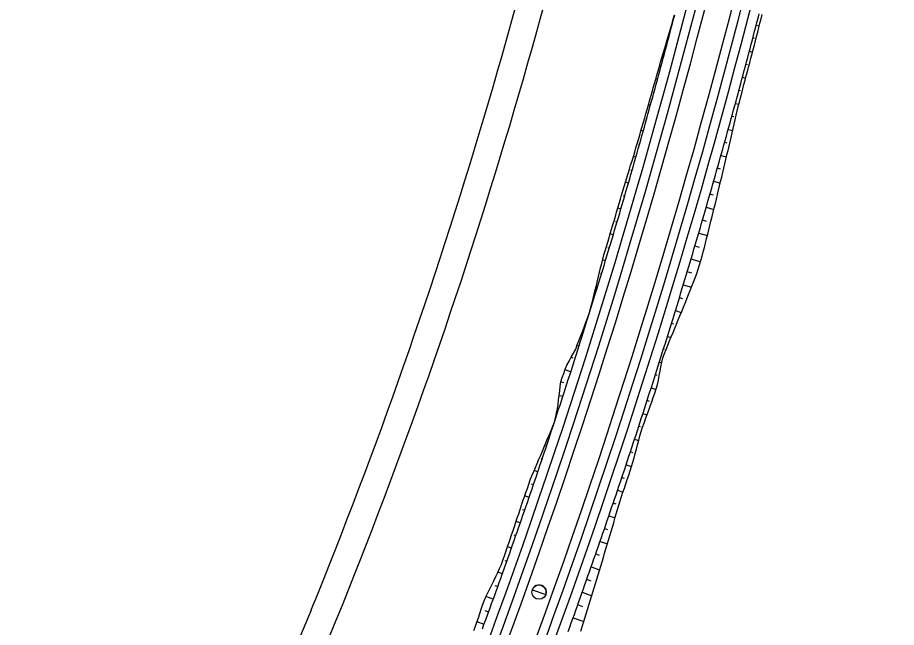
# Model space of a CAD drawing. Extents: x 6503541 to 6503743, y 5888004 to 5888145.
# Drawn here: x 6503701.128 to 6503703.474, y 5888112.29 to 5888113.918 of the extents above; entities that cross this region are included whole.
import ezdxf

# ---------------------------------------------------------------- set-up
doc = ezdxf.new("R2010")
doc.units = 0
doc.layers.add('12', color=7, linetype='Continuous')

msp = doc.modelspace()

# ---------------------------------------------------------------- linework, layer by layer
at = {"layer": '12'}
for p, q in [((6503703.0998, 5888113.8976), (6503703.1079, 5888113.8955)), ((6503702.8737, 5888113.8922), (6503702.8724, 5888113.8925)), ((6503702.8633, 5888113.8577), (6503702.8645, 5888113.8574)), ((6503703.0949, 5888113.8616), (6503703.0907, 5888113.8627)), ((6503703.0816, 5888113.8279), (6503703.0901, 5888113.8257)), ((6503702.8552, 5888113.8226), (6503702.8519, 5888113.8235)), ((6503702.8438, 5888113.7884), (6503702.8458, 5888113.7879)), ((6503703.0766, 5888113.792), (6503703.0723, 5888113.7931)), ((6503702.8364, 5888113.7531), (6503702.8321, 5888113.7543)), ((6503703.0631, 5888113.7583), (6503703.0715, 5888113.7561)), ((6503702.8246, 5888113.719), (6503702.827, 5888113.7184)), ((6503703.058, 5888113.7224), (6503703.0537, 5888113.7236)), ((6503702.8174, 5888113.6837), (6503702.8123, 5888113.6851)), ((6503703.0443, 5888113.6888), (6503703.0536, 5888113.6863)), ((6503702.8051, 5888113.6497), (6503702.8078, 5888113.649)), ((6503703.04, 5888113.6527), (6503703.0348, 5888113.6541)), ((6503702.7981, 5888113.6143), (6503702.7923, 5888113.6159)), ((6503703.0252, 5888113.6194), (6503703.037, 5888113.6161)), ((6503702.7853, 5888113.5805), (6503702.7883, 5888113.5797)), ((6503703.0222, 5888113.5829), (6503703.0156, 5888113.5847)), ((6503702.7785, 5888113.545), (6503702.772, 5888113.5469)), ((6503703.0059, 5888113.55), (6503703.0206, 5888113.5459)), ((6503702.7648, 5888113.5115), (6503702.7686, 5888113.5104)), ((6503703.0042, 5888113.5131), (6503702.9961, 5888113.5154)), ((6503702.7586, 5888113.4758), (6503702.7508, 5888113.4781)), ((6503702.9863, 5888113.4808), (6503703.0038, 5888113.4758)), ((6503702.7445, 5888113.4424), (6503702.7486, 5888113.4413)), ((6503702.9859, 5888113.4434), (6503702.9764, 5888113.4462)), ((6503702.7385, 5888113.4067), (6503702.7301, 5888113.4092)), ((6503702.9664, 5888113.4116), (6503702.9868, 5888113.4057)), ((6503702.7242, 5888113.3734), (6503702.7283, 5888113.3722)), ((6503702.9673, 5888113.3738), (6503702.9563, 5888113.377)), ((6503702.7181, 5888113.3377), (6503702.71, 5888113.3401)), ((6503702.9462, 5888113.3424), (6503702.9695, 5888113.3356)), ((6503702.7038, 5888113.3044), (6503702.7078, 5888113.3032)), ((6503702.9484, 5888113.3043), (6503702.9361, 5888113.3079)), ((6503702.6974, 5888113.2687), (6503702.6897, 5888113.271)), ((6503702.9258, 5888113.2734), (6503702.9511, 5888113.2659)), ((6503702.9277, 5888113.2353), (6503702.9155, 5888113.2389)), ((6503702.684, 5888113.2351), (6503702.6869, 5888113.2343)), ((6503702.6764, 5888113.1998), (6503702.6725, 5888113.201)), ((6503702.9051, 5888113.2044), (6503702.9272, 5888113.1978)), ((6503702.9041, 5888113.1671), (6503702.8946, 5888113.17)), ((6503702.6556, 5888113.1335), (6503702.6559, 5888113.1334)), ((6503702.8841, 5888113.1356), (6503702.8998, 5888113.1308)), ((6503702.6474, 5888113.1102), (6503702.6485, 5888113.1098)), ((6503702.8798, 5888113.0992), (6503702.8735, 5888113.1012)), ((6503702.6362, 5888113.076), (6503702.6346, 5888113.0766)), ((6503702.8629, 5888113.0668), (6503702.8722, 5888113.0639)), ((6503702.6218, 5888113.0429), (6503702.6268, 5888113.0408)), ((6503702.8554, 5888113.0314), (6503702.8521, 5888113.0324)), ((6503702.6107, 5888113.0083), (6503702.6058, 5888113.0108)), ((6503702.8413, 5888112.9981), (6503702.8474, 5888112.9961)), ((6503702.5897, 5888112.9786), (6503702.6049, 5888112.9722)), ((6503702.8355, 5888112.9621), (6503702.8305, 5888112.9638)), ((6503702.5863, 5888112.9427), (6503702.5778, 5888112.9447)), ((6503702.8195, 5888112.9295), (6503702.8326, 5888112.9253)), ((6503702.5738, 5888112.9089), (6503702.584, 5888112.9076)), ((6503702.8145, 5888112.8932), (6503702.8085, 5888112.8952)), ((6503702.5708, 5888112.8729), (6503702.569, 5888112.8732)), ((6503702.7974, 5888112.8609), (6503702.8084, 5888112.8574)), ((6503702.5609, 5888112.8382), (6503702.5612, 5888112.8381)), ((6503702.7913, 5888112.8251), (6503702.7863, 5888112.8267)), ((6503702.55, 5888112.8079), (6503702.5511, 5888112.8076)), ((6503702.7751, 5888112.7925), (6503702.7859, 5888112.7889)), ((6503702.5397, 5888112.7734), (6503702.535, 5888112.775)), ((6503702.7704, 5888112.7561), (6503702.7638, 5888112.7583)), ((6503702.5246, 5888112.7405), (6503702.5283, 5888112.7393)), ((6503702.7525, 5888112.7241), (6503702.767, 5888112.7193)), ((6503702.5168, 5888112.7052), (6503702.5069, 5888112.7085)), ((6503702.7483, 5888112.6875), (6503702.7411, 5888112.69)), ((6503702.4993, 5888112.6731), (6503702.5052, 5888112.6711)), ((6503702.7296, 5888112.6559), (6503702.7442, 5888112.6509)), ((6503702.4935, 5888112.6371), (6503702.4818, 5888112.6411)), ((6503702.476, 5888112.605), (6503702.4818, 5888112.603)), ((6503702.7257, 5888112.6192), (6503702.718, 5888112.6218)), ((6503702.7064, 5888112.5877), (6503702.7231, 5888112.582)), ((6503702.47, 5888112.569), (6503702.4588, 5888112.5729)), ((6503702.4527, 5888112.5369), (6503702.4581, 5888112.535)), ((6503702.7038, 5888112.5505), (6503702.6947, 5888112.5536)), ((6503702.683, 5888112.5196), (6503702.7025, 5888112.5128)), ((6503702.4462, 5888112.5011), (6503702.4357, 5888112.5047)), ((6503702.4291, 5888112.4689), (6503702.4342, 5888112.4671)), ((6503702.6817, 5888112.4819), (6503702.6712, 5888112.4856)), ((6503702.6593, 5888112.4516), (6503702.6818, 5888112.4437)), ((6503702.4221, 5888112.4332), (6503702.4101, 5888112.4375)), ((6503702.6594, 5888112.4134), (6503702.6473, 5888112.4177)), ((6503702.4022, 5888112.4021), (6503702.41, 5888112.3993)), ((6503702.3978, 5888112.3654), (6503702.3783, 5888112.3725)), ((6503702.6353, 5888112.3837), (6503702.661, 5888112.3746)), ((6503702.6368, 5888112.345), (6503702.6232, 5888112.3498)), ((6503701.7627, 5888111.9819), (6503701.9121, 5888112.3369)), ((6503702.3757, 5888112.3352), (6503702.3855, 5888112.3316)), ((6503701.829, 5888111.954), (6503701.9785, 5888112.309)), ((6503702.3732, 5888112.2978), (6503702.3544, 5888112.3046)), ((6503702.6111, 5888112.3159), (6503702.6398, 5888112.3056))]:
    msp.add_line(p, q, dxfattribs=at)
for points in [[(6503702.3689, 5888112.2862), (6503702.373, 5888112.2974), (6503702.3771, 5888112.3086), (6503702.3812, 5888112.3198), (6503702.3853, 5888112.331), (6503702.3894, 5888112.3422), (6503702.3934, 5888112.3534), (6503702.3975, 5888112.3646), (6503702.4016, 5888112.3759), (6503702.4056, 5888112.3871), (6503702.4096, 5888112.3983), (6503702.4137, 5888112.4095), (6503702.4177, 5888112.4208), (6503702.4217, 5888112.432), (6503702.4257, 5888112.4432), (6503702.4297, 5888112.4545), (6503702.4337, 5888112.4657), (6503702.4377, 5888112.4769), (6503702.4417, 5888112.4882), (6503702.4456, 5888112.4994), (6503702.4496, 5888112.5107), (6503702.4535, 5888112.5219), (6503702.4575, 5888112.5332), (6503702.4614, 5888112.5445), (6503702.4654, 5888112.5557), (6503702.4693, 5888112.567), (6503702.4732, 5888112.5782), (6503702.4771, 5888112.5895), (6503702.481, 5888112.6008), (6503702.4849, 5888112.6121), (6503702.4888, 5888112.6233), (6503702.4927, 5888112.6346), (6503702.4965, 5888112.6459), (6503702.5004, 5888112.6572), (6503702.5043, 5888112.6685), (6503702.5081, 5888112.6798), (6503702.512, 5888112.691), (6503702.5158, 5888112.7023), (6503702.5196, 5888112.7136), (6503702.5234, 5888112.7249), (6503702.5272, 5888112.7362), (6503702.531, 5888112.7475), (6503702.5348, 5888112.7589), (6503702.5386, 5888112.7702), (6503702.5424, 5888112.7815), (6503702.5462, 5888112.7928), (6503702.55, 5888112.8041), (6503702.5537, 5888112.8154), (6503702.5575, 5888112.8268), (6503702.5612, 5888112.8381), (6503702.5649, 5888112.8494), (6503702.5687, 5888112.8607), (6503702.5724, 5888112.8721), (6503702.5761, 5888112.8834), (6503702.5798, 5888112.8947), (6503702.5835, 5888112.9061), (6503702.5872, 5888112.9174), (6503702.5909, 5888112.9288), (6503702.5946, 5888112.9401), (6503702.5982, 5888112.9515), (6503702.6019, 5888112.9628), (6503702.6055, 5888112.9742), (6503702.6092, 5888112.9855), (6503702.6128, 5888112.9969), (6503702.6164, 5888113.0082), (6503702.6201, 5888113.0196), (6503702.6237, 5888113.031), (6503702.6273, 5888113.0423), (6503702.6309, 5888113.0537), (6503702.6345, 5888113.0651), (6503702.6381, 5888113.0765), (6503702.6416, 5888113.0878), (6503702.6452, 5888113.0992), (6503702.6488, 5888113.1106), (6503702.6523, 5888113.122), (6503702.6559, 5888113.1334), (6503702.6594, 5888113.1448), (6503702.6629, 5888113.1562), (6503702.6665, 5888113.1676), (6503702.67, 5888113.179), (6503702.6735, 5888113.1904), (6503702.677, 5888113.2018), (6503702.6805, 5888113.2132), (6503702.684, 5888113.2246), (6503702.6874, 5888113.236), (6503702.6909, 5888113.2474), (6503702.6944, 5888113.2588), (6503702.6978, 5888113.2702), (6503702.7013, 5888113.2816), (6503702.7047, 5888113.2931), (6503702.7082, 5888113.3045), (6503702.7116, 5888113.3159), (6503702.715, 5888113.3273), (6503702.7184, 5888113.3388), (6503702.7218, 5888113.3502), (6503702.7252, 5888113.3616), (6503702.7286, 5888113.3731), (6503702.732, 5888113.3845), (6503702.7353, 5888113.396), (6503702.7387, 5888113.4074), (6503702.7421, 5888113.4188), (6503702.7454, 5888113.4303), (6503702.7487, 5888113.4417), (6503702.7521, 5888113.4532), (6503702.7554, 5888113.4646), (6503702.7587, 5888113.4761), (6503702.762, 5888113.4876), (6503702.7653, 5888113.499), (6503702.7686, 5888113.5105), (6503702.7719, 5888113.522), (6503702.7752, 5888113.5334), (6503702.7785, 5888113.5449), (6503702.7817, 5888113.5564), (6503702.785, 5888113.5678), (6503702.7882, 5888113.5793), (6503702.7915, 5888113.5908), (6503702.7947, 5888113.6023), (6503702.7979, 5888113.6138), (6503702.8012, 5888113.6252), (6503702.8044, 5888113.6367), (6503702.8076, 5888113.6482), (6503702.8108, 5888113.6597), (6503702.814, 5888113.6712), (6503702.8171, 5888113.6827), (6503702.8203, 5888113.6942), (6503702.8235, 5888113.7057), (6503702.8266, 5888113.7172), (6503702.8298, 5888113.7287), (6503702.8329, 5888113.7402), (6503702.8361, 5888113.7517), (6503702.8392, 5888113.7632), (6503702.8423, 5888113.7747), (6503702.8454, 5888113.7863), (6503702.8485, 5888113.7978), (6503702.8516, 5888113.8093), (6503702.8547, 5888113.8208), (6503702.8578, 5888113.8323), (6503702.8609, 5888113.8439), (6503702.8639, 5888113.8554), (6503702.867, 5888113.8669), (6503702.87, 5888113.8784), (6503702.8731, 5888113.89), (6503702.8761, 5888113.9015), (6503702.8791, 5888113.9131), (6503702.8822, 5888113.9246)], [(6503702.5979, 5888112.2794), (6503702.602, 5888112.2907), (6503702.6061, 5888112.3021), (6503702.6102, 5888112.3134), (6503702.6143, 5888112.3248), (6503702.6183, 5888112.3362), (6503702.6224, 5888112.3475), (6503702.6265, 5888112.3589), (6503702.6305, 5888112.3703), (6503702.6346, 5888112.3816), (6503702.6386, 5888112.393), (6503702.6427, 5888112.4044), (6503702.6467, 5888112.4158), (6503702.6507, 5888112.4272), (6503702.6547, 5888112.4385), (6503702.6587, 5888112.4499), (6503702.6627, 5888112.4613), (6503702.6667, 5888112.4727), (6503702.6707, 5888112.4841), (6503702.6746, 5888112.4955), (6503702.6786, 5888112.5069), (6503702.6826, 5888112.5183), (6503702.6865, 5888112.5297), (6503702.6905, 5888112.5411), (6503702.6944, 5888112.5526), (6503702.6983, 5888112.564), (6503702.7022, 5888112.5754), (6503702.7061, 5888112.5868), (6503702.71, 5888112.5982), (6503702.7139, 5888112.6097), (6503702.7178, 5888112.6211), (6503702.7217, 5888112.6325), (6503702.7256, 5888112.644), (6503702.7294, 5888112.6554), (6503702.7333, 5888112.6668), (6503702.7372, 5888112.6783), (6503702.741, 5888112.6897), (6503702.7448, 5888112.7012), (6503702.7487, 5888112.7126), (6503702.7525, 5888112.7241), (6503702.7563, 5888112.7355), (6503702.7601, 5888112.747), (6503702.7639, 5888112.7584), (6503702.7677, 5888112.7699), (6503702.7715, 5888112.7814), (6503702.7752, 5888112.7928), (6503702.779, 5888112.8043), (6503702.7828, 5888112.8158), (6503702.7865, 5888112.8273), (6503702.7902, 5888112.8387), (6503702.794, 5888112.8502), (6503702.7977, 5888112.8617), (6503702.8014, 5888112.8732), (6503702.8051, 5888112.8847), (6503702.8088, 5888112.8962), (6503702.8125, 5888112.9077), (6503702.8162, 5888112.9191), (6503702.8199, 5888112.9306), (6503702.8236, 5888112.9421), (6503702.8273, 5888112.9536), (6503702.8309, 5888112.9652), (6503702.8346, 5888112.9767), (6503702.8382, 5888112.9882), (6503702.8418, 5888112.9997), (6503702.8455, 5888113.0112), (6503702.8491, 5888113.0227), (6503702.8527, 5888113.0342), (6503702.8563, 5888113.0458), (6503702.8599, 5888113.0573), (6503702.8635, 5888113.0688), (6503702.8671, 5888113.0803), (6503702.8706, 5888113.0919), (6503702.8742, 5888113.1034), (6503702.8778, 5888113.1149), (6503702.8813, 5888113.1265), (6503702.8849, 5888113.138), (6503702.8884, 5888113.1496), (6503702.8919, 5888113.1611), (6503702.8955, 5888113.1727), (6503702.899, 5888113.1842), (6503702.9025, 5888113.1958), (6503702.906, 5888113.2073), (6503702.9095, 5888113.2189), (6503702.9129, 5888113.2304), (6503702.9164, 5888113.242), (6503702.9199, 5888113.2536), (6503702.9233, 5888113.2651), (6503702.9268, 5888113.2767), (6503702.9302, 5888113.2883), (6503702.9337, 5888113.2998), (6503702.9371, 5888113.3114), (6503702.9405, 5888113.323), (6503702.9439, 5888113.3346), (6503702.9473, 5888113.3461), (6503702.9507, 5888113.3577), (6503702.9541, 5888113.3693), (6503702.9575, 5888113.3809), (6503702.9609, 5888113.3925), (6503702.9642, 5888113.4041), (6503702.9676, 5888113.4157), (6503702.9709, 5888113.4273), (6503702.9743, 5888113.4389), (6503702.9776, 5888113.4505), (6503702.981, 5888113.4621), (6503702.9843, 5888113.4737), (6503702.9876, 5888113.4853), (6503702.9909, 5888113.4969), (6503702.9942, 5888113.5085), (6503702.9975, 5888113.5202), (6503703.0008, 5888113.5318), (6503703.004, 5888113.5434), (6503703.0073, 5888113.555), (6503703.0106, 5888113.5666), (6503703.0138, 5888113.5783), (6503703.017, 5888113.5899), (6503703.0203, 5888113.6015), (6503703.0235, 5888113.6132), (6503703.0267, 5888113.6248), (6503703.0299, 5888113.6364), (6503703.0331, 5888113.6481), (6503703.0363, 5888113.6597), (6503703.0395, 5888113.6714), (6503703.0427, 5888113.683), (6503703.0459, 5888113.6947), (6503703.049, 5888113.7063), (6503703.0522, 5888113.718), (6503703.0553, 5888113.7296), (6503703.0585, 5888113.7413), (6503703.0616, 5888113.7529), (6503703.0647, 5888113.7646), (6503703.0679, 5888113.7762), (6503703.071, 5888113.7879), (6503703.0741, 5888113.7996), (6503703.0772, 5888113.8112), (6503703.0803, 5888113.8229), (6503703.0833, 5888113.8346), (6503703.0864, 5888113.8463), (6503703.0895, 5888113.8579), (6503703.0925, 5888113.8696), (6503703.0956, 5888113.8813), (6503703.0986, 5888113.893), (6503703.1016, 5888113.9047), (6503703.1047, 5888113.9164), (6503703.1077, 5888113.9281)], [(6503702.6319, 5888112.2799), (6503702.6355, 5888112.2915), (6503702.639, 5888112.303), (6503702.6426, 5888112.3146), (6503702.6462, 5888112.3262), (6503702.6497, 5888112.3378), (6503702.6533, 5888112.3493), (6503702.6568, 5888112.3609), (6503702.6603, 5888112.3725), (6503702.6638, 5888112.3841), (6503702.6673, 5888112.3956), (6503702.6708, 5888112.4072), (6503702.6743, 5888112.4188), (6503702.6778, 5888112.4304), (6503702.6813, 5888112.442), (6503702.6848, 5888112.4536), (6503702.6883, 5888112.4652), (6503702.6917, 5888112.4768), (6503702.6952, 5888112.4884), (6503702.6987, 5888112.4999), (6503702.7021, 5888112.5115), (6503702.7056, 5888112.5231), (6503702.709, 5888112.5347), (6503702.7125, 5888112.5463), (6503702.7159, 5888112.5579), (6503702.7194, 5888112.5695), (6503702.7228, 5888112.5811), (6503702.7262, 5888112.5927), (6503702.7297, 5888112.6043), (6503702.7331, 5888112.6159), (6503702.7364, 5888112.6275), (6503702.7402, 5888112.639), (6503702.7441, 5888112.6505), (6503702.7479, 5888112.6619), (6503702.7517, 5888112.6734), (6503702.7555, 5888112.6848), (6503702.7594, 5888112.6963), (6503702.7632, 5888112.7078), (6503702.767, 5888112.7192), (6503702.7708, 5888112.7307), (6503702.774, 5888112.7424), (6503702.777, 5888112.7541), (6503702.78, 5888112.7658), (6503702.783, 5888112.7776), (6503702.786, 5888112.7893), (6503702.789, 5888112.801), (6503702.7924, 5888112.8126), (6503702.7965, 5888112.824), (6503702.8006, 5888112.8354), (6503702.8046, 5888112.8468), (6503702.8087, 5888112.8581), (6503702.8128, 5888112.8695), (6503702.8168, 5888112.8809), (6503702.8209, 5888112.8923), (6503702.8249, 5888112.9037), (6503702.829, 5888112.9151), (6503702.833, 5888112.9265), (6503702.8363, 5888112.9381), (6503702.8386, 5888112.95), (6503702.8409, 5888112.962), (6503702.8432, 5888112.9739), (6503702.8455, 5888112.9859), (6503702.8477, 5888112.9978), (6503702.8509, 5888113.0095), (6503702.8552, 5888113.0208), (6503702.8594, 5888113.0321), (6503702.8638, 5888113.0434), (6503702.8684, 5888113.0546), (6503702.8731, 5888113.0658), (6503702.8777, 5888113.077), (6503702.8823, 5888113.0883), (6503702.8869, 5888113.0995), (6503702.8915, 5888113.1107), (6503702.8962, 5888113.1219), (6503702.9008, 5888113.1331), (6503702.9054, 5888113.1444), (6503702.91, 5888113.1556), (6503702.9146, 5888113.1668), (6503702.9192, 5888113.1781), (6503702.9237, 5888113.1893), (6503702.9283, 5888113.2006), (6503702.9325, 5888113.2119), (6503702.9368, 5888113.2233), (6503702.941, 5888113.2346), (6503702.945, 5888113.246), (6503702.9486, 5888113.2576), (6503702.9521, 5888113.2692), (6503702.9554, 5888113.2808), (6503702.9586, 5888113.2924), (6503702.9616, 5888113.3042), (6503702.9645, 5888113.3159), (6503702.9675, 5888113.3276), (6503702.9704, 5888113.3394), (6503702.9733, 5888113.3511), (6503702.9762, 5888113.3629), (6503702.9791, 5888113.3746), (6503702.982, 5888113.3863), (6503702.9849, 5888113.3981), (6503702.9878, 5888113.4098), (6503702.9907, 5888113.4216), (6503702.9936, 5888113.4333), (6503702.9964, 5888113.4451), (6503702.9993, 5888113.4569), (6503703.0021, 5888113.4686), (6503703.0049, 5888113.4804), (6503703.0078, 5888113.4921), (6503703.0106, 5888113.5039), (6503703.0134, 5888113.5157), (6503703.0162, 5888113.5274), (6503703.019, 5888113.5392), (6503703.0218, 5888113.551), (6503703.0245, 5888113.5627), (6503703.0273, 5888113.5745), (6503703.0301, 5888113.5863), (6503703.0328, 5888113.598), (6503703.0355, 5888113.6098), (6503703.0383, 5888113.6216), (6503703.041, 5888113.6334), (6503703.0437, 5888113.6452), (6503703.0464, 5888113.6569), (6503703.0491, 5888113.6687), (6503703.052, 5888113.6805), (6503703.0551, 5888113.6921), (6503703.0581, 5888113.7038), (6503703.061, 5888113.7156), (6503703.0638, 5888113.7273), (6503703.0669, 5888113.739), (6503703.0701, 5888113.7507), (6503703.0732, 5888113.7623), (6503703.0763, 5888113.774), (6503703.0795, 5888113.7857), (6503703.0826, 5888113.7973), (6503703.0857, 5888113.809), (6503703.0888, 5888113.8207), (6503703.0919, 5888113.8323), (6503703.0949, 5888113.844), (6503703.0979, 5888113.8557), (6503703.1009, 5888113.8674), (6503703.1038, 5888113.8792), (6503703.1068, 5888113.8909), (6503703.1097, 5888113.9026), (6503703.1126, 5888113.9143), (6503703.1156, 5888113.926)], [(6503702.6556, 5888113.1335), (6503702.6585, 5888113.145), (6503702.6615, 5888113.1566), (6503702.6644, 5888113.1682), (6503702.6673, 5888113.1798), (6503702.6701, 5888113.1914), (6503702.673, 5888113.203), (6503702.6759, 5888113.2146), (6503702.6788, 5888113.2262), (6503702.6816, 5888113.2378), (6503702.6844, 5888113.2494), (6503702.6873, 5888113.261), (6503702.6901, 5888113.2726), (6503702.6934, 5888113.284), (6503702.6968, 5888113.2955), (6503702.7002, 5888113.3069), (6503702.7036, 5888113.3183), (6503702.7069, 5888113.3297), (6503702.7103, 5888113.3412), (6503702.7137, 5888113.3526), (6503702.717, 5888113.3641), (6503702.7204, 5888113.3755), (6503702.7237, 5888113.387), (6503702.727, 5888113.3984), (6503702.7303, 5888113.4098), (6503702.7337, 5888113.4213), (6503702.7371, 5888113.4327), (6503702.7406, 5888113.4441), (6503702.744, 5888113.4555), (6503702.7474, 5888113.467), (6503702.7509, 5888113.4784), (6503702.7543, 5888113.4898), (6503702.7577, 5888113.5012), (6503702.7611, 5888113.5127), (6503702.7646, 5888113.524), (6503702.7684, 5888113.5354), (6503702.772, 5888113.5467), (6503702.7754, 5888113.5582), (6503702.7787, 5888113.5696), (6503702.7821, 5888113.5811), (6503702.7855, 5888113.5925), (6503702.7888, 5888113.6039), (6503702.7921, 5888113.6154), (6503702.7955, 5888113.6268), (6503702.7988, 5888113.6383), (6503702.8021, 5888113.6497), (6503702.8054, 5888113.6612), (6503702.8087, 5888113.6726), (6503702.812, 5888113.6841), (6503702.8153, 5888113.6956), (6503702.8186, 5888113.707), (6503702.8219, 5888113.7185), (6503702.8251, 5888113.73), (6503702.8284, 5888113.7414), (6503702.8317, 5888113.7529), (6503702.8349, 5888113.7644), (6503702.8381, 5888113.7759), (6503702.8414, 5888113.7873), (6503702.8446, 5888113.7988), (6503702.848, 5888113.8103), (6503702.8514, 5888113.8217), (6503702.8548, 5888113.8331), (6503702.8582, 5888113.8446), (6503702.8616, 5888113.856), (6503702.865, 5888113.8674), (6503702.8684, 5888113.8789), (6503702.8718, 5888113.8903), (6503702.8752, 5888113.9018), (6503702.8785, 5888113.9132), (6503702.8819, 5888113.9247)], [(6503702.5609, 5888112.8382), (6503702.5642, 5888112.8497), (6503702.5666, 5888112.8614), (6503702.569, 5888112.8732), (6503702.571, 5888112.8851), (6503702.5719, 5888112.8973), (6503702.5739, 5888112.9092), (6503702.5752, 5888112.9213), (6503702.5766, 5888112.9334), (6503702.5779, 5888112.9455), (6503702.5822, 5888112.9566), (6503702.5862, 5888112.9679), (6503702.5899, 5888112.9792), (6503702.5945, 5888112.9902), (6503702.6004, 5888113.0009), (6503702.6062, 5888113.0115), (6503702.612, 5888113.0222), (6503702.6178, 5888113.0328), (6503702.6222, 5888113.044), (6503702.6265, 5888113.0551), (6503702.6307, 5888113.0663), (6503702.635, 5888113.0774), (6503702.6392, 5888113.0886), (6503702.6435, 5888113.0998), (6503702.6477, 5888113.1109), (6503702.6519, 5888113.1221), (6503702.6556, 5888113.1335)], [(6503702.346, 5888112.2819), (6503702.3505, 5888112.2929), (6503702.3543, 5888112.3042), (6503702.3581, 5888112.3156), (6503702.3618, 5888112.3269), (6503702.3656, 5888112.3382), (6503702.3694, 5888112.3495), (6503702.3731, 5888112.3608), (6503702.378, 5888112.3717), (6503702.3833, 5888112.3824), (6503702.3886, 5888112.3932), (6503702.394, 5888112.4039), (6503702.3993, 5888112.4147), (6503702.4046, 5888112.4254), (6503702.4096, 5888112.4363), (6503702.4145, 5888112.4472), (6503702.4195, 5888112.4581), (6503702.4235, 5888112.4693), (6503702.4274, 5888112.4806), (6503702.4313, 5888112.4919), (6503702.4352, 5888112.5031), (6503702.439, 5888112.5144), (6503702.4429, 5888112.5257), (6503702.4467, 5888112.537), (6503702.4505, 5888112.5483), (6503702.4544, 5888112.5596), (6503702.4582, 5888112.5708), (6503702.462, 5888112.5821), (6503702.4658, 5888112.5934), (6503702.4695, 5888112.6048), (6503702.4733, 5888112.6161), (6503702.4771, 5888112.6274), (6503702.4809, 5888112.6387), (6503702.4849, 5888112.6499), (6503702.4889, 5888112.6611), (6503702.4925, 5888112.6725), (6503702.4963, 5888112.6838), (6503702.501, 5888112.6948), (6503702.5057, 5888112.7058), (6503702.5104, 5888112.7168), (6503702.5151, 5888112.7278), (6503702.5197, 5888112.7388), (6503702.5244, 5888112.7498), (6503702.5291, 5888112.7608), (6503702.5337, 5888112.7718), (6503702.5383, 5888112.7828), (6503702.543, 5888112.7939), (6503702.5476, 5888112.8049), (6503702.5522, 5888112.8159), (6503702.5566, 5888112.827), (6503702.5609, 5888112.8382)], [(6503702.502, 5888112.3906), (6503702.5381, 5888112.3777)]]:
    msp.add_lwpolyline(points, dxfattribs=at)
msp.add_circle((6503702.5201, 5888112.3841), 0.0192, dxfattribs=at)
for centre, radius, start, end in [((6503685.5719, 5888118.4473), 17.9412, 322.48762, 351.89568), ((6503685.5719, 5888118.4473), 17.9652, 322.48762, 351.89568), ((6503685.5719, 5888118.4473), 17.9172, 324.73339, 351.89568), ((6503685.5719, 5888118.4473), 18.0348, 322.48762, 351.89568), ((6503685.5719, 5888118.4473), 18.0588, 322.48762, 351.89568), ((6503685.5719, 5888118.4473), 18.0828, 324.58652, 351.89568), ((6503688.7485, 5888117.6934), 14.2117, 337.85643, 349.08053), ((6503688.7534, 5888117.692), 14.2786, 337.85225, 349.08068), ((6503702.5201, 5888112.3841), 0.0192, 35.8683, 160.3156), ((6503702.5201, 5888112.3841), 0.0192, 340.3156, 35.8683)]:
    msp.add_arc(centre, radius, start, end, dxfattribs=at)

doc.saveas('drawing.dxf')
